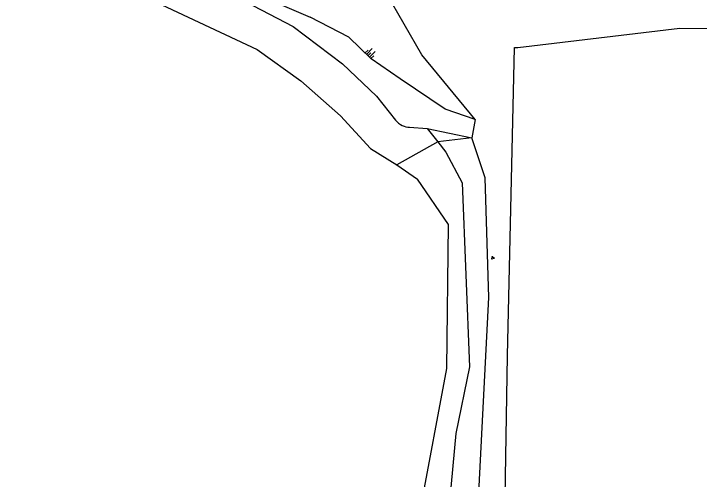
# Model space of a CAD drawing. Extents: x 133000 to 136000, y 400500 to 403500.
# Drawn here: x 134208.5 to 134381.4, y 401611.2 to 401728.5 of the extents above; entities that cross this region are included whole.
import ezdxf

# ---------------------------------------------------------------- set-up
doc = ezdxf.new("R2010")
doc.units = 0
for name, color, linetype in [('gg-afsc-erfafscheiding', 7, 'Continuous'), ('gg-afsc-hekwerk', 7, 'Continuous'), ('gg-knt-BGT kruinlijn', 7, 'Continuous'), ('gg-knt-bovenkant onderkant talud', 7, 'Continuous'), ('gg-kntw-bovenkant insteek waterloop', 7, 'Continuous'), ('gg-kntw-waterlijn', 7, 'Continuous'), ('gt-grn-groengrens', 7, 'Continuous'), ('gt-symb-groenvak', 7, 'Continuous'), ('gt-symb-talud symbool', 7, 'Continuous')]:
    doc.layers.add(name, color=color, linetype=linetype)

# ---------------------------------------------------------------- blocks, each defined once
blk = doc.blocks.new('gt0-GRVAK')
at = {"layer": 'gt-symb-groenvak'}
for p, q in [((-0.11, 0.19), (-0.23, 0.24)), ((-0.18, 0.15), (0.09, 0.15)), ((-0.09, 0.21), (-0.16, 0.32)), ((-0.05, 0.21), (-0.05, 0.39)), ((0, 0.21), (0.06, 0.32)), ((0.01, 0.19), (0.13, 0.24)), ((0.26, -0.05), (0.2, 0.06)), ((0.3, -0.05), (0.3, 0.13)), ((0.35, -0.05), (0.41, 0.06)), ((-0.25, -0.23), (-0.36, -0.18)), ((-0.32, -0.26), (-0.05, -0.26)), ((-0.23, -0.21), (-0.29, -0.1)), ((-0.18, -0.2), (-0.18, -0.02)), ((-0.14, -0.21), (-0.07, -0.1)), ((-0.12, -0.23), (0, -0.18)), ((0.24, -0.07), (0.12, -0.02)), ((0.17, -0.11), (0.44, -0.11)), ((0.37, -0.07), (0.49, -0.02))]:
    blk.add_line(p, q, dxfattribs=at)
blk = doc.blocks.new('gt0-TALUD_1')
at = {"layer": 'gt-symb-talud symbool'}
for p, q in [((-1, -1), (-1, 0)), ((0.5, -2), (0.5, 0)), ((-0.5, -2), (-0.5, 0)), ((0, -1), (0, 0)), ((1, -1), (1, 0))]:
    blk.add_line(p, q, dxfattribs=at)

msp = doc.modelspace()

# ---------------------------------------------------------------- linework, layer by layer
at = {"layer": 'gg-afsc-erfafscheiding'}
msp.add_lwpolyline([(134332.88, 401579.92), (134332.02, 401581.37), (134333.03, 401642.26), (134334.83, 401719.99), (134335.66, 401719.97)], dxfattribs=at)
at = {"layer": 'gg-afsc-hekwerk'}
msp.add_line((134335.66, 401719.97), (134376.54, 401724.87), dxfattribs=at)
msp.add_line((134335.66, 401719.97), (134376.54, 401724.87), dxfattribs=at)
at = {"layer": 'gg-knt-BGT kruinlijn'}
msp.add_line((134312.76, 401699.58), (134324.01, 401697.17), dxfattribs=at)
for points in [[(134274.46, 401731.41), (134276.81, 401730.38), (134283.32, 401727.62)], [(134324.89, 401701.79), (134317.3, 401704.45), (134305.98, 401712.11), (134298.69, 401717.07), (134293.07, 401722.56), (134283.32, 401727.62)]]:
    msp.add_lwpolyline(points, dxfattribs=at)
at = {"layer": 'gg-knt-bovenkant onderkant talud'}
for p, q in [((134324.89, 401701.79), (134324.01, 401697.17)), ((134324.01, 401697.17), (134315.47, 401696.18))]:
    msp.add_line(p, q, dxfattribs=at)
msp.add_lwpolyline([(134324.89, 401701.79), (134311.48, 401718.12), (134302.54, 401733.62), (134295.17, 401750.66)], dxfattribs=at)
at = {"layer": 'gg-kntw-bovenkant insteek waterloop'}
for p, q in [((134308.36, 401699.89), (134312.76, 401699.58)), ((134312.76, 401699.58), (134315.44, 401696.16)), ((134315.44, 401696.16), (134317.46, 401693.59))]:
    msp.add_line(p, q, dxfattribs=at)
for points in [[(134204.11, 401759.42), (134205.58, 401759.1), (134218.58, 401755.78), (134230.92, 401751.66), (134237.4, 401748.65), (134244.46, 401743.03), (134253.43, 401738.12), (134266.9, 401731.58), (134278.96, 401725.28), (134291.4, 401715.88), (134299.99, 401707.69), (134304.83, 401701.69)], [(134317.46, 401693.59), (134321.65, 401685.89), (134323.48, 401639.5), (134320.01, 401622.76), (134317.57, 401596.43), (134320.22, 401582.14), (134325.11, 401571.11), (134331.24, 401562.54), (134344.92, 401543.46)]]:
    msp.add_lwpolyline(points, dxfattribs=at)
for centre, start, end in [((134308.36, 401704.27), 216.0691, 244.8399), ((134308.37, 401704.26), 244.7363, 269.853)]:
    msp.add_arc(centre, 4.37, start, end, dxfattribs=at)
at = {"layer": 'gg-kntw-waterlijn'}
msp.add_line((134305.13, 401690.44), (134310.36, 401686.82), dxfattribs=at)
for points in [[(134199.92, 401752.01), (134211.56, 401747.79), (134222.76, 401745.17), (134227.94, 401741.7), (134235.14, 401735.8), (134269.95, 401719.47), (134280.9, 401711.61), (134290.92, 401702.77), (134298.53, 401694.52), (134305.13, 401690.44)], [(134314.89, 401578.2), (134310.91, 401590.9), (134311.1, 401603.68), (134317.78, 401639.07), (134318.14, 401675.4), (134310.36, 401686.82)]]:
    msp.add_lwpolyline(points, dxfattribs=at)
at = {"layer": 'gt-grn-groengrens'}
for p, q in [((134315.44, 401696.16), (134305.13, 401690.44)), ((134315.47, 401696.18), (134315.44, 401696.16))]:
    msp.add_line(p, q, dxfattribs=at)
for points in [[(134376.54, 401724.87), (134412.27, 401724.49), (134446.87, 401724.36), (134478.09, 401725.8)], [(134374.63, 401525.7), (134364.27, 401534.15), (134361.52, 401536.71), (134335.16, 401563.1), (134330.15, 401572.11), (134324.76, 401586.49), (134328.31, 401657.01), (134327.37, 401687.12), (134324.01, 401697.17)]]:
    msp.add_lwpolyline(points, dxfattribs=at)

# ---------------------------------------------------------------- block references
at = {"layer": 'gt-symb-groenvak'}
msp.add_blockref('gt0-GRVAK', (134329.29, 401667.01), dxfattribs=at)
at = {"layer": 'gt-symb-talud symbool', "xscale": 0.9998529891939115, "yscale": 0.9998529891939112, "rotation": 134.83791901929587}
msp.add_blockref('gt0-TALUD_1', (134297.88, 401717.91), dxfattribs=at)

doc.saveas('drawing.dxf')
